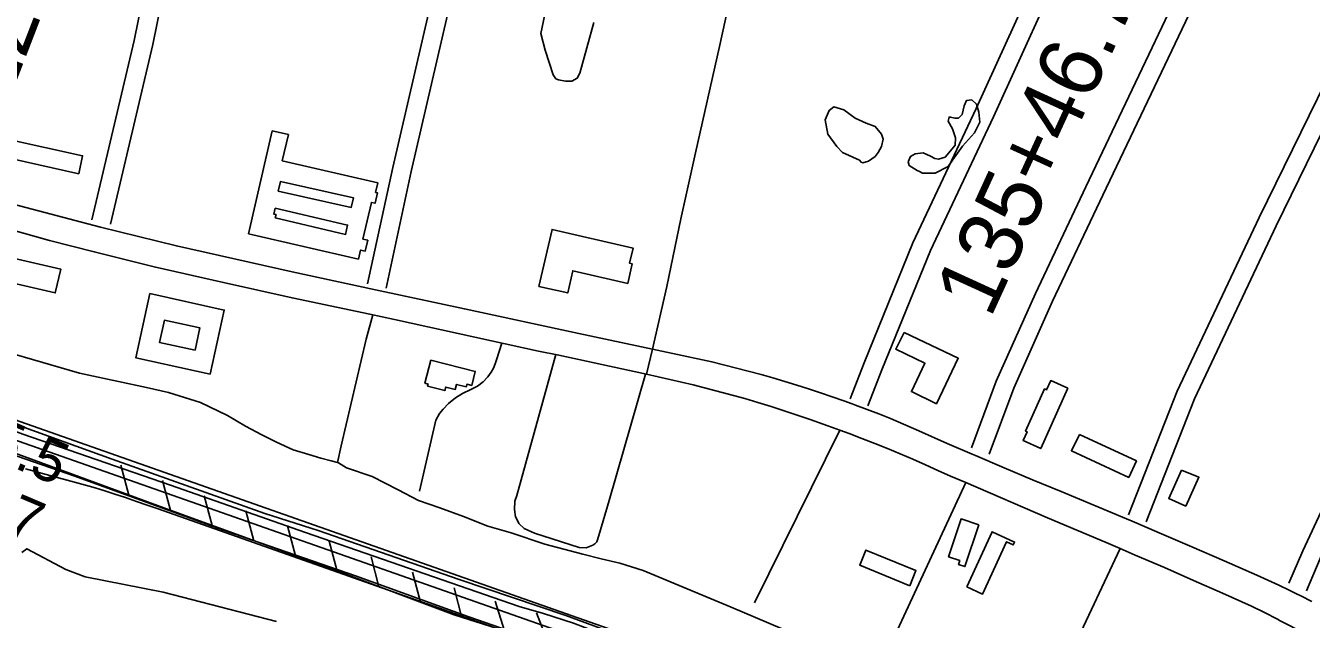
# Model space of a CAD drawing. Extents: x 3598634 to 3636690, y 517270 to 542944.
# Drawn here: x 3626429 to 3628457, y 536380 to 537317 of the extents above; entities that cross this region are included whole.
import ezdxf

# ---------------------------------------------------------------- set-up
doc = ezdxf.new("R2010")
doc.units = 0
for name, color, linetype in [('V-BLDG-OTLN', 7, 'Continuous'), ('V-FLOD-BASE', 7, 'Continuous'), ('V-LEVE-TOET', 7, 'Continuous'), ('V-RIVR-RANG', 7, 'Continuous'), ('V-ROAD-CNTR', 7, 'Continuous'), ('V-RRAP-FSHR', 7, 'Continuous'), ('V-SITE-VEGE', 7, 'Continuous'), ('V-SURV-IDEN', 7, 'Continuous'), ('V-SURV-LINE', 7, 'Continuous'), ('V-TOPO-MINR', 7, 'Continuous')]:
    doc.layers.add(name, color=color, linetype=linetype)

msp = doc.modelspace()

# ---------------------------------------------------------------- linework, layer by layer
at = {"layer": 'V-BLDG-OTLN'}
for points in [[(3626512.6, 537083.2), (3626364.8, 537116), (3626376.7, 537169.3), (3626404.7, 537163), (3626399.1, 537137.9), (3626518.4, 537111.4)], [(3626780.1, 536988.5), (3626817.6, 537150.8), (3626843, 537144.9), (3626833.4, 537103.6), (3626984.1, 537068.8), (3626980.6, 537053.5), (3626983.7, 537052.8), (3626979.9, 537036.5), (3626973.9, 537037.8), (3626960.6, 536980), (3626968.2, 536978.2), (3626964.2, 536961), (3626956.8, 536962.7), (3626953.5, 536948.4)], [(3626826.9, 537055.4), (3626942.1, 537029.9), (3626945.5, 537045.3), (3626830.4, 537070.8)], [(3626826.9, 537055.4), (3626830.4, 537070.8), (3626945.5, 537045.3), (3626942.1, 537029.9)], [(3626822, 537028.9), (3626936.5, 537002), (3626933.1, 536987.3), (3626822.3, 537013.4), (3626823.6, 537018.6), (3626819.8, 537019.5)], [(3626822, 537028.9), (3626819.8, 537019.5), (3626823.6, 537018.6), (3626822.3, 537013.4), (3626933.1, 536987.3), (3626936.5, 537002)], [(3626239.5, 536949.2), (3626247.5, 536986), (3626306.7, 536972.4), (3626308.2, 536978.9), (3626350.2, 536969.3), (3626348.9, 536963.7), (3626483.9, 536932.7), (3626475.2, 536895.1)], [(3627238.3, 536905.4), (3627258.9, 536995.3), (3627386.9, 536965.9), (3627381.3, 536941.8), (3627385.5, 536940.8), (3627378.4, 536910.1), (3627291.6, 536930), (3627283.6, 536895.1)], [(3626624.2, 536893.9), (3626741.8, 536868), (3626719.4, 536766.8), (3626602.1, 536792.7)], [(3626695.9, 536804.6), (3626703.4, 536839.8), (3626647.3, 536851.8), (3626639.8, 536816.6)], [(3626695.9, 536804.6), (3626639.8, 536816.6), (3626647.3, 536851.8), (3626703.4, 536839.8)], [(3627814.3, 536832.8), (3627899.8, 536791.8), (3627865.4, 536720.2), (3627825.8, 536739.3), (3627847.3, 536784.1), (3627801.2, 536806.2)], [(3627067.6, 536788.9), (3627137.8, 536771.1), (3627132.2, 536749.1), (3627124.8, 536751), (3627123.7, 536746.8), (3627108.2, 536750.7), (3627106.2, 536742.6), (3627091.2, 536746.4), (3627089.8, 536741), (3627062.6, 536747.9), (3627063.5, 536751.2), (3627058.3, 536752.5)], [(3628072.8, 536744.5), (3628030, 536649.3), (3628002.2, 536661.9), (3628008.4, 536675.8), (3628006, 536676.9), (3628036.1, 536743.6), (3628039.2, 536742.2), (3628045.7, 536756.7)], [(3628091, 536671.8), (3628180.9, 536629.9), (3628168.8, 536603.8), (3628078.4, 536645.9)], [(3628252, 536615.1), (3628279.5, 536604.1), (3628258.7, 536558.5), (3628231.8, 536570.7)], [(3627932.1, 536529.2), (3627910.2, 536463.1), (3627900.2, 536466.4), (3627902.3, 536472.7), (3627884.5, 536478.6), (3627904.3, 536538.4)], [(3627913.2, 536431), (3627953.2, 536518.2), (3627988.7, 536501.9), (3627986.6, 536497.3), (3627975.9, 536502.2), (3627938.1, 536419.6)], [(3627823.3, 536433), (3627744.4, 536465.4), (3627754.1, 536489.2), (3627833.1, 536456.8)]]:
    msp.add_lwpolyline(points, close=True, dxfattribs=at)
at = {"layer": 'V-FLOD-BASE'}
msp.add_lwpolyline([(3626247.8, 536737.6), (3626423.8, 536672.2), (3626657.1, 536591.4), (3626869.9, 536516.9), (3627207.3, 536400.2), (3627245.3, 536389.2), (3627292.7, 536373.7), (3627346.5, 536353.4), (3627447.1, 536317.6), (3627541.2, 536282.3), (3627582.7, 536263.2), (3627602.1, 536249.9), (3627641.3, 536227.2), (3627700.4, 536184.8)], dxfattribs=at)
at = {"layer": 'V-LEVE-TOET'}
for points in [[(3626513.3, 536768.2), (3626335.7, 536820)], [(3626513.3, 536768.2), (3626619.1, 536745.8), (3626653.6, 536737.8), (3626704.4, 536722.2), (3626747.1, 536701.3), (3626775.2, 536684.5), (3626801, 536671.2), (3626824.4, 536659.6), (3626850.7, 536647.4), (3626875.3, 536639.9), (3626894, 536634.2), (3626910.3, 536630.1), (3626920.3, 536627.2), (3626922, 536626.7), (3626922, 536626.7), (3626934.9, 536619.1), (3626975.2, 536605.3), (3627016.2, 536584.4), (3627048.4, 536567.6), (3627081.7, 536556), (3627119.1, 536542.2), (3627157.7, 536527.1), (3627194.6, 536516.2), (3627247.8, 536498.3), (3627307.4, 536482.7), (3627336.6, 536475.3), (3627365.9, 536468.4), (3627402.7, 536456.8), (3627541.3, 536399), (3627639.6, 536357.3)], [(3626402.8, 536641.6), (3626506.3, 536605.8), (3626730.3, 536524.3), (3626949, 536448.6), (3627127.9, 536383.9), (3627201.6, 536357.9), (3627265.9, 536343), (3627317.9, 536326.8), (3627348.3, 536318.2), (3627375.8, 536309.5), (3627393.3, 536300.8), (3627404.5, 536292.1), (3627427.3, 536280), (3627503.9, 536249.3), (3627569.4, 536222.7), (3627644.9, 536176.8), (3627686.5, 536150.7), (3627706.4, 536133.9), (3627722.2, 536123.4), (3627754.4, 536100.8), (3627843.9, 536045), (3628003.2, 535936.6)]]:
    msp.add_lwpolyline(points, dxfattribs=at)
at = {"layer": 'V-ROAD-CNTR'}
for p, q in [((3627713.2, 536678.5), (3627578.2, 536405.8)), ((3627911.6, 536595.6), (3627768.5, 536287.3)), ((3628155.3, 536491.6), (3627990.8, 536143.5))]:
    msp.add_line(p, q, dxfattribs=at)
for points in [[(3628140.2, 537655.9), (3628050.7, 537455.3), (3627928.2, 537185.8), (3627828.4, 536974.1), (3627751.6, 536784.8), (3627729.1, 536727.7)], [(3628167.6, 537643.7), (3628078.1, 537443), (3627955.4, 537173.1), (3627855.9, 536962), (3627779.5, 536773.7), (3627757, 536716.7)], [(3626665, 537614.3), (3626599.8, 537293.3), (3626533, 537010.4)], [(3628363.5, 537631.4), (3628247.3, 537370), (3628101, 537062.3), (3628021.5, 536894.3), (3627959.5, 536756), (3627920.6, 536650.7)], [(3626694.4, 537608.3), (3626629.1, 537286.9), (3626562.2, 537003.5)], [(3627407.8, 536766.6), (3627417.4, 536806.5), (3627439.8, 536905.2), (3627462.4, 537011.8), (3627485.2, 537116.2), (3627523.4, 537284), (3627560.1, 537452.4)], [(3627088.7, 537443.1), (3627007.6, 537093), (3626967.7, 536909.1)], [(3627117.9, 537436.4), (3627036.9, 537086.5), (3626997, 536902.7)], [(3628302.7, 537420.7), (3628274.6, 537357.5), (3628128.1, 537049.4), (3628048.7, 536881.8), (3627987.3, 536744.6), (3627948.8, 536640.3)], [(3625016.6, 537385.8), (3625240.6, 537333.9), (3625365, 537305.1), (3625389, 537299.7), (3625671.6, 537235.6), (3625689.6, 537230.9), (3625945.3, 537163.1), (3626118, 537115.9), (3626160.1, 537104.4), (3626408.6, 537034.9), (3626546.7, 536998.8), (3626666.3, 536969.3), (3626849.1, 536928.3), (3626980.2, 536900), (3627120.8, 536869.8), (3627301.3, 536831.2), (3627417.4, 536806.5), (3627511.1, 536786.5), (3627588.7, 536766.1)], [(3628524.7, 537323.7), (3628506, 537282.3), (3628374.3, 537013.8), (3628245, 536739.7), (3628168.5, 536545)], [(3628550.2, 537307.2), (3628533.1, 537269.5), (3628401.3, 537000.8), (3628272.6, 536727.8), (3628196.4, 536534)], [(3628855.9, 537298.4), (3628792.9, 537163.1), (3628651.7, 536863.2), (3628470.6, 536476.1), (3628449.2, 536425)], [(3628779, 537204.4), (3628765.7, 537175.8), (3628624.6, 536876), (3628443.2, 536488.2), (3628421.5, 536436.7)], [(3626273.8, 537031.7), (3626466.2, 536977.6), (3626536.6, 536960), (3626631.4, 536936.2), (3626740.8, 536911.2), (3626848.9, 536887.1), (3626971.5, 536861.4), (3627010.3, 536853.2), (3627237.5, 536803.2), (3627269.6, 536797), (3627381.3, 536772.6), (3627407.8, 536766.6), (3627481.6, 536750.1), (3627563, 536728.5)], [(3626920.3, 536627.2), (3626926, 536653.5), (3626965.7, 536821.8), (3626976.3, 536860.4)], [(3627179.5, 536815.9), (3627171.4, 536789.6), (3627169.1, 536783.2), (3627166.8, 536776.2), (3627162.7, 536769.7), (3627157.5, 536762.7), (3627150.5, 536754.5), (3627141.2, 536748.1), (3627130.7, 536742.8), (3627117.9, 536736.3), (3627106.8, 536729.2), (3627095.8, 536720.4), (3627087.1, 536711.6), (3627081.2, 536704.6), (3627075.4, 536694.1), (3627049.6, 536582.4)], [(3627264.8, 536797.9), (3627203.2, 536575.2), (3627200.3, 536566.5), (3627199.7, 536553), (3627201.5, 536541.9), (3627203.3, 536537.9), (3627206.8, 536530.9), (3627215, 536523.3), (3627231.4, 536515.8), (3627301.6, 536493.3), (3627312.7, 536492.7), (3627323.2, 536496.8), (3627326.7, 536499.2), (3627329.6, 536502.1), (3627333, 536512.1), (3627349.2, 536567.6), (3627406.3, 536767)], [(3627588.7, 536766.1), (3627607.5, 536760.8), (3627626.3, 536755.2), (3627645.1, 536749.5), (3627663.7, 536743.6), (3627682.4, 536737.4), (3627700.9, 536731.1), (3627719.4, 536724.6), (3627732.6, 536719.9), (3627737.9, 536718), (3627756.2, 536711.1), (3627774.5, 536704.1), (3627792.7, 536696.8)], [(3627563, 536728.5), (3627583.8, 536722.2), (3627604.5, 536715.8), (3627625.2, 536709.1), (3627645.8, 536702.3), (3627666.3, 536695.3), (3627686.8, 536688.1), (3627707.2, 536680.7), (3627713.2, 536678.5), (3627727.5, 536673.1), (3627747.8, 536665.4), (3627768, 536657.4), (3627788.1, 536649.3), (3627808.1, 536641), (3627828.1, 536632.5), (3627848, 536623.8), (3627867.8, 536615), (3627887.6, 536605.9), (3627911.6, 536595.6), (3628040.8, 536540)], [(3626407.6, 536689.5), (3626564.9, 536632.9), (3626805.8, 536546.8), (3626890, 536520.2), (3627112.2, 536442.8), (3627280.6, 536385.7), (3627463, 536318.6), (3627540.2, 536290.3), (3627577.7, 536273.5), (3627625.1, 536248), (3627698.8, 536199.2), (3627886.1, 536076.7), (3628040.1, 535974)], [(3627792.7, 536696.8), (3627837.4, 536677.1), (3627882.2, 536657.5), (3627921.7, 536640.6), (3627927.1, 536638.2), (3627972.1, 536619.1), (3628017.1, 536600.1), (3628062.3, 536581.4)], [(3628062.3, 536581.4), (3628113.9, 536559.9), (3628165.4, 536538.3), (3628174, 536534.6), (3628216.8, 536516.4), (3628268.2, 536494.4), (3628319.5, 536472.2), (3628370.7, 536449.8), (3628388.2, 536441.9), (3628405.6, 536433.8), (3628423, 536425.4), (3628433.7, 536420.1), (3628440.2, 536416.9), (3628457.4, 536408.2)], [(3628040.8, 536540), (3628087, 536520.6), (3628133.1, 536501.1), (3628155.3, 536491.6), (3628179.1, 536481.4), (3628225, 536461.5), (3628270.9, 536441.4), (3628316.7, 536421.1), (3628362.3, 536400.6), (3628382.9, 536390.5), (3628403.3, 536380.1), (3628407.6, 536377.7), (3628423.6, 536369.5), (3628443.8, 536358.8), (3628463.8, 536347.8)]]:
    msp.add_lwpolyline(points, dxfattribs=at)
at = {"layer": 'V-RRAP-FSHR'}
for p, q in [((3626591.3, 536575.9), (3626578.8, 536623.1)), ((3626657, 536551.8), (3626644.5, 536599)), ((3626722.8, 536527.9), (3626710.2, 536575)), ((3626788.6, 536503.9), (3626775.9, 536551.1)), ((3626854.4, 536480), (3626841.7, 536527.2)), ((3626920.1, 536456), (3626907.5, 536503.2)), ((3626985.7, 536431.4), (3626973.5, 536478.7)), ((3627051.2, 536406.8), (3627039, 536454.1)), ((3627116.7, 536382.2), (3627104.6, 536429.5)), ((3627183.7, 536361.8), (3627169, 536408.4)), ((3627251.6, 536344.7), (3627234.2, 536390.3))]:
    msp.add_line(p, q, dxfattribs=at)
for points in [[(3626380, 536653.5), (3626646.6, 536555.6), (3626921.2, 536455.7), (3627104.4, 536386.8), (3627184.1, 536361.7), (3627298.1, 536332.9), (3627390.2, 536303), (3627434.7, 536283.4), (3627531.5, 536247.2), (3627672, 536161.9), (3627712.9, 536132.3), (3627947.1, 535978), (3628041.7, 535912.1), (3628172, 535831.7), (3628411.3, 535629.2), (3628637.8, 535453.3), (3628811.4, 535294.8), (3628961.4, 535180.4), (3629103.1, 535062.4), (3629225.6, 534946.8), (3629421.1, 534784.5)], [(3626564.7, 536585.7), (3626646.6, 536555.6), (3626921.2, 536455.7), (3627104.4, 536386.8), (3627184.1, 536361.7), (3627298.1, 536332.9), (3627390.2, 536303), (3627434.7, 536283.4), (3627506.7, 536256.5)]]:
    msp.add_lwpolyline(points, dxfattribs=at)
at = {"layer": 'V-SITE-VEGE'}
for points in [[(3627325, 537321.7), (3627302.8, 537241.6), (3627298.8, 537233.7), (3627290.1, 537229.1), (3627280.4, 537229), (3627269.2, 537231.3), (3627265.1, 537232.8), (3627260.8, 537239.1), (3627248.3, 537278.3), (3627241.1, 537304.4), (3627247.6, 537334.4)], [(3626422.5, 536485.3), (3626430.4, 536491.2), (3626491.7, 536458.7), (3626522.4, 536447.1), (3626645.7, 536422.8), (3626824.5, 536376.3)]]:
    msp.add_lwpolyline(points, dxfattribs=at)
for points in [[(3627743.9, 537104.5), (3627717.2, 537116.6), (3627708.5, 537125.9), (3627694.1, 537145.4), (3627690.1, 537168.2), (3627696, 537183.1), (3627703.5, 537188.9), (3627719.4, 537183.9), (3627737.2, 537170.8), (3627754.4, 537163.1), (3627768.8, 537157.5), (3627778.9, 537145.5), (3627781.4, 537137.5), (3627778.8, 537126), (3627773.6, 537116.7), (3627768.5, 537110.5), (3627758, 537102.8), (3627749.1, 537100.3), (3627746.5, 537101.5)], [(3627835.2, 537088.3), (3627822.4, 537096.2), (3627821, 537102.1), (3627824.4, 537110.4), (3627831.9, 537114.6), (3627844.3, 537115.9), (3627856, 537110.6), (3627863.1, 537107.2), (3627868.4, 537106.3), (3627879, 537109), (3627885.1, 537116), (3627895.1, 537128.2), (3627895.6, 537140), (3627890.5, 537154), (3627884, 537166.2), (3627885.3, 537172.4), (3627887.6, 537172.4), (3627894.4, 537170.8), (3627900, 537170.9), (3627906, 537176.7), (3627909.3, 537190), (3627913, 537198.8), (3627921.3, 537199.5), (3627928.8, 537192.8), (3627932.4, 537180.4), (3627933.6, 537164.7), (3627925.3, 537147.4), (3627906.3, 537126.8), (3627890.5, 537104.7), (3627884.1, 537094.7), (3627863.2, 537083.9), (3627843.4, 537084), (3627838.7, 537086.4)]]:
    msp.add_lwpolyline(points, close=True, dxfattribs=at)
at = {"layer": 'V-SURV-LINE'}
for points in [[(3626173.9, 536778.5), (3627527, 536302.5)], [(3627517.1, 536274.2), (3626163.9, 536750.2)]]:
    msp.add_lwpolyline(points, dxfattribs=at)
at = {"layer": 'V-TOPO-MINR'}
msp.add_lwpolyline([(3627389.8, 536288.8), (3626637.5, 536554.3), (3626620.4, 536560.2), (3626603.3, 536566.1), (3626586.2, 536571.9), (3626569, 536577.5), (3626551.7, 536583), (3626534.4, 536588.3), (3626517.1, 536593.3), (3626499.6, 536598.1), (3626455.2, 536610.1), (3626441.8, 536613.8), (3626428.5, 536617.4)], dxfattribs=at)

# ---------------------------------------------------------------- texts
at = {"layer": 'V-RIVR-RANG'}
for s, p in [('15.5', (3626316.9, 536658.5)), ('13.7', (3626278, 536566.4))]:
    msp.add_text(s, height=67, rotation=336.9583, dxfattribs=at).set_placement(p)
at = {"layer": 'V-SURV-IDEN'}
for s, rotation, p in [('120+72.3', 68.9335, (3626400.2, 537193.3)), ('135+46.7', 65.3945, (3627950.3, 536853.2))]:
    msp.add_text(s, height=100, rotation=rotation, dxfattribs=at).set_placement(p)

doc.saveas('drawing.dxf')
